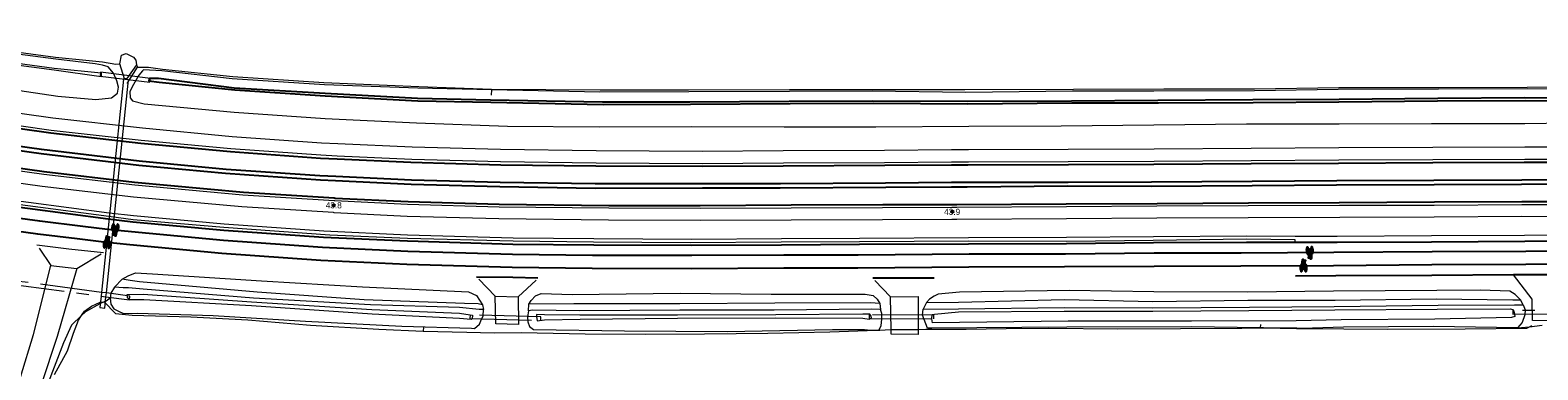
# Model space of a CAD drawing. Header units: metres. Extents: x 169249 to 194689, y 406250 to 412203.
# Tile 278 of 442: x 187178 to 187423, y 410196 to 410251. Entities that reach past the tile are written whole.
import ezdxf
from ezdxf.enums import TextEntityAlignment as Align

# ---------------------------------------------------------------- set-up
doc = ezdxf.new("R2010")
doc.units = ezdxf.units.M
doc.linetypes.add('BGT_NLCS_N264$0$AM-AS', pattern=[16, 10, -2, 2, -2])
doc.layers.get('0').update_dxf_attribs({"linetype": 'CONTINUOUS'})
for name, color, linetype, lineweight in [('BGT_NLCS_N264$0$B-WE-AM-AS_KUNSTWERK_DUIKER-GV', 252, 'BGT_NLCS_N264$0$AM-AS', 18), ('BGT_NLCS_N264$0$B-WE-FV-FAUNAPASSAGE-GV', 252, 'CONTINUOUS', 18), ('BGT_NLCS_N264$0$B-WE-FV-GELEIDING_WILDRASTER-G', 252, 'CONTINUOUS', 18), ('BGT_NLCS_N264$0$B-WE-GW-TALUD_KRUIN-G', 252, 'CONTINUOUS', 18), ('BGT_NLCS_N264$0$B-WE-GW-WATERGANG_INSTEEK-G', 252, 'CONTINUOUS', 18), ('BGT_NLCS_N264$0$B-WE-GW-WATERGANG_SLOOT_BODEM-G', 252, 'CONTINUOUS', 18), ('BGT_NLCS_N264$0$B-WE-OG-BREUKLIJN-G', 252, 'CONTINUOUS', 18), ('BGT_NLCS_N264$0$B-WE-OG-TOPOGRAFIE_CULTUURSCHEIDING-G', 252, 'CONTINUOUS', 18), ('BGT_NLCS_N264$0$B-WE-OG-TOPOGRAFIE_TERREIN_AGRARISCH-GV', 252, 'CONTINUOUS', 18), ('BGT_NLCS_N264$0$B-WE-OG-TOPOGRAFIE_WATER-GV', 252, 'CONTINUOUS', 18), ('BGT_NLCS_N264$0$B-WE-OG-TOPOGRAFIE_WEG_BERM-GV', 252, 'CONTINUOUS', 18), ('BGT_NLCS_N264$0$B-WE-OG-TOPOGRAFIE_WEG_RIJWEG-GV', 252, 'CONTINUOUS', 18), ('BGT_NLCS_N264$0$B-WE-OG-TOPOGRAFIE_WEG_VERHARD-G', 252, 'CONTINUOUS', 18), ('BGT_NLCS_N264$0$B-WE-VW-MARKERING_SYMBOOL-S', 252, 'CONTINUOUS', 25), ('X-XX-AL-REFERENTIE-G', 7, 'CONTINUOUS', 18)]:
    doc.layers.add(name, color=color, linetype=linetype, lineweight=lineweight)
for name, color, linetype in [('BGT_NLCS_N264$0$B-WE-IE-MEUBILAIR_WEGMEUBILAIR-S', 252, 'CONTINUOUS'), ('BGT_NLCS_N264$0$B-WE-OG-TOPOGRAFIE_WATER_SLOOT-GV', 252, 'CONTINUOUS'), ('BGT_NLCS_N264$0$B-WE-OG-TOPOGRAFIE_WEG_RIJWEG-G', 252, 'CONTINUOUS'), ('BGT_NLCS_N264$0$B-WE-VW-MARKERING-G', 252, 'CONTINUOUS'), ('BGT_NLCS_N264$0$Label_Puntobject', 252, 'CONTINUOUS')]:
    doc.layers.add(name, color=color, linetype=linetype)
doc.styles.add('BGT_NLCS_N264$0$STANDARD', font='txt')

# ---------------------------------------------------------------- blocks, each defined once
blk = doc.blocks.new('BGT_NLCS_N264$0$B-SVW-MARKERING_SYMBOOL_FIETS_2.0')
at = {"flags": 128}
for points in [[(-0.3, 1.14, 0.22312), (-0.36, 1.17, 0.22312), (-0.43, 1.14, 0.090648), (-0.51, 1, 0.047451), (-0.55, 0.83, 0.035374), (-0.57, 0.59, 0.035374), (-0.55, 0.35, 0.047451), (-0.51, 0.17, 0.090648), (-0.43, 0.03, 0.22312), (-0.36, 0, 0.22312), (-0.3, 0.03, 0.090648), (-0.22, 0.17, 0.047451), (-0.18, 0.35, 0.035374), (-0.16, 0.59, 0.035374), (-0.18, 0.83, 0.047451), (-0.22, 1, 0.038864), (-0.25, 1.07), (-0.24, 1.16), (0, 0.53), (0, 0.44, 0.544665), (0.06, 0.39), (0.14, 0.4, 0.008345), (0.15, 0.35, 0.047451), (0.19, 0.17, 0.090648), (0.27, 0.03, 0.22312), (0.33, 0, 0.22312), (0.4, 0.03, 0.090648), (0.48, 0.17, 0.047451), (0.52, 0.35, 0.035374), (0.53, 0.59, 0.035374), (0.52, 0.83, 0.047451), (0.48, 1, 0.090648), (0.4, 1.14, 0.22312), (0.33, 1.17, 0.22312), (0.27, 1.14)], [(-0.29, 1.14), (-0.22, 1.91), (-0.2, 1.96, -0.414214), (-0.13, 2), (-0.09, 2), (-0.09, 1.83), (-0.13, 1.83, 0.281777), (-0.19, 1.8), (-0.2, 1.6), (0.15, 1.6), (0.16, 1.73), (0.11, 1.78), (0.11, 1.85), (0.24, 1.85, -0.548946), (0.26, 1.83), (0.22, 1.67), (0.2, 1.69), (0.19, 1.54), (0.26, 1.14)]]:
    blk.add_lwpolyline(points, format="xyb", dxfattribs=at)
for points in [[(-0.27, 0.88), (-0.27, 0.81), (-0.31, 0.62), (-0.35, 0.55, -0.162278), (-0.36, 0.53, -0.720759), (-0.38, 0.55), (-0.38, 0.66), (-0.35, 0.75), (-0.31, 1, 0.01664), (-0.33, 1.03, 0.24906), (-0.36, 1.05, 0.24906), (-0.4, 1.03, 0.080527), (-0.46, 0.91, 0.039407), (-0.48, 0.78, 0.028874), (-0.49, 0.59, 0.028874), (-0.48, 0.4, 0.039407), (-0.46, 0.26, 0.080527), (-0.4, 0.15, 0.24906), (-0.36, 0.13, 0.24906), (-0.33, 0.15, 0.080527), (-0.27, 0.26, 0.039407), (-0.25, 0.4, 0.028874), (-0.24, 0.59, 0.028874), (-0.25, 0.78, 0.030907)], [(0.22, 1.06, 0.035986), (0.19, 1, 0.047451), (0.15, 0.83, 0.021905), (0.13, 0.68), (0.09, 0.68), (0.17, 1.3)], [(0.46, 0.59, 0.028874), (0.45, 0.78, 0.039407), (0.42, 0.91, 0.080527), (0.37, 1.03, 0.24906), (0.33, 1.05, 0.24906), (0.29, 1.03, 0.080527), (0.24, 0.91, 0.039407), (0.22, 0.78, 0.014843), (0.21, 0.68), (0.33, 0.68, -0.414214), (0.37, 0.64), (0.37, 0.53), (0.33, 0.46), (0.21, 0.42, 0.003097), (0.22, 0.4, 0.039407), (0.24, 0.26, 0.080527), (0.29, 0.15, 0.24906), (0.33, 0.13, 0.24906), (0.37, 0.15, 0.080527), (0.42, 0.26, 0.039407), (0.45, 0.4, 0.028874)]]:
    blk.add_lwpolyline(points, format="xyb", close=True, dxfattribs=at)
blk.add_lwpolyline([(-0.23, 1.29), (0, 0.68), (0.04, 0.68), (0.13, 1.43), (-0.22, 1.43)], close=True, dxfattribs=at)
for centre, start, end in [((-0.65, 0.85), 38.1274, 39.6888), ((0.62, 0.85), 140.3112, 141.8726)]:
    blk.add_arc(centre, 0.455, start, end)
blk = doc.blocks.new('BGT_NLCS_N264$0$SIE-WEG_PAAL_ALGEMEEN_TYPE_02-SO')
at = {"ltscale": 0.5}
h = blk.add_hatch(color=256, dxfattribs=at)
h.paths.add_polyline_path([(0, 0), (0.1875, 0, 0.41421356), (0, 0.1875)])
h.paths.add_polyline_path([(0, -0.1875), (0, 0), (-0.1875, 0, 0.41421356)])
for p, q in [((-0.1875, 0), (0.1875, 0)), ((0, -0.1875), (0, 0.1875))]:
    blk.add_line(p, q, dxfattribs=at)
blk.add_circle((0, 0), 0.1875, dxfattribs=at)
blk = doc.blocks.new('BGT_NLCS_N264')
at = {"layer": 'BGT_NLCS_N264$0$B-WE-AM-AS_KUNSTWERK_DUIKER-GV'}
for p, q in [((187190.4, 410208.4, 9.34), (187189.61, 410208.5, 9.34)), ((187189.55, 410207.91, 9.34), (187190.34, 410207.8, 9.34))]:
    blk.add_line(p, q, dxfattribs=at)
for points in [[(187189.45, 410244.27, 9.85), (187189.38, 410243.67, 9.85), (187197.48, 410242.66, 9.86), (187197.55, 410243.25, 9.86), (187189.45, 410244.27, 9.85)], [(187189.61, 410208.5, 9.34), (187173.74, 410210.61, 9.34), (187173.66, 410210.01, 9.34), (187189.55, 410207.91, 9.34)], [(187190.34, 410207.8, 9.34), (187194.14, 410207.3, 9.34), (187194.22, 410207.89, 9.34), (187190.4, 410208.4, 9.34)], [(187434.26, 410205.65, 9.46), (187418.7, 410205.53, 9.51), (187418.7, 410204.93, 9.51), (187434.27, 410205.05, 9.46), (187434.26, 410205.65, 9.46)], [(187260.94, 410203.95, 9.39), (187260.95, 410204.54, 9.39), (187249.43, 410204.83, 9.43), (187249.41, 410204.23, 9.43), (187260.94, 410203.95, 9.39)], [(187324.73, 410204.22, 9.42), (187324.74, 410204.82, 9.42), (187314.23, 410204.85, 9.45), (187314.23, 410204.25, 9.45), (187324.73, 410204.22, 9.42)]]:
    blk.add_polyline3d(points, dxfattribs=at)
at = {"layer": 'BGT_NLCS_N264$0$B-WE-FV-FAUNAPASSAGE-GV'}
for p, q in [((187189.61, 410208.5, 10.92), (187189.55, 410207.91, 10.92)), ((187190.34, 410207.8, 10.92), (187190.4, 410208.4, 10.92))]:
    blk.add_line(p, q, dxfattribs=at)
for points in [[(187190.4, 410208.4, 10.92), (187194.01, 410243.07, 10.71), (187193.21, 410243.16, 10.71), (187189.61, 410208.5, 10.92)], [(187189.55, 410207.91, 10.92), (187189.35, 410206.03, 10.94), (187190.15, 410205.95, 10.94), (187190.34, 410207.8, 10.92)]]:
    blk.add_polyline3d(points, dxfattribs=at)
at = {"layer": 'BGT_NLCS_N264$0$B-WE-FV-GELEIDING_WILDRASTER-G'}
for p, q in [((187193.76, 410242.45, 10.85), (187195.47, 410245.09, 10.57)), ((187252.93, 410241.4, 10.53), (187252.88, 410240.54, 10.23)), ((187252.94, 410241.53, 10.57), (187252.93, 410241.4, 10.53)), ((187377.77, 410202.75, 10.22), (187377.81, 410203.28, 10.15)), ((187241.86, 410202.85, 10.25), (187241.82, 410202.21, 10.2)), ((187253.36, 410201.93, 10.23), (187257.72, 410201.98, 10.22)), ((187317.7, 410202.44, 10.55), (187317.79, 410202.44, 10.55)), ((187317.79, 410202.44, 10.55), (187322.16, 410202.49, 10.53)), ((187322.16, 410202.49, 10.53), (187322.17, 410202.49, 10.53)), ((187377.65, 410202.75, 10.22), (187377.77, 410202.75, 10.22)), ((187377.77, 410202.75, 10.22), (187378.22, 410202.74, 10.22)), ((187421.42, 410202.92, 10.64), (187421.79, 410203.13, 10.61)), ((187181.96, 410195.13, 10.57), (187184.07, 410198.97, 10.59))]:
    blk.add_line(p, q, dxfattribs=at)
for points in [[(187151.95, 410251.13, 10.44), (187169.28, 410248.48, 10.51), (187182.14, 410246.71, 10.36), (187187.62, 410246.18, 10.47), (187189.76, 410245.96, 10.43), (187191.96, 410245.58, 10.54)], [(187195.47, 410245.09, 10.57), (187197.26, 410245.1, 10.5), (187199.5, 410244.77, 10.38), (187210.93, 410243.59, 10.46), (187225.71, 410242.64, 10.45), (187241.1, 410241.99, 10.54), (187252.94, 410241.53, 10.57)], [(187252.94, 410241.53, 10.57), (187270.55, 410241.4, 10.57), (187284.88, 410241.4, 10.62), (187301.3, 410241.47, 10.63), (187314.81, 410241.46, 10.6), (187329.74, 410241.48, 10.53), (187347.37, 410241.55, 10.48), (187362.04, 410241.59, 10.48), (187376.76, 410241.6, 10.49), (187390.48, 410241.78, 10.66), (187406.64, 410241.83, 10.62), (187421.04, 410241.84, 10.55), (187435.68, 410241.89, 10.5), (187450.78, 410241.91, 10.44), (187464.68, 410241.84, 10.5), (187477.2, 410241.87, 10.37), (187489.54, 410242.07, 10.42), (187492.92, 410242.12, 10.47), (187511.53, 410242.42, 10.43), (187526.6, 410242.75, 10.4), (187535.74, 410243.46, 10.7), (187536.52, 410243.5, 10.83)], [(187186.38, 410204.73, 10.79), (187186.84, 410205.47, 10.81), (187187.97, 410206.27, 10.77), (187189.4, 410206.93, 10.89), (187190, 410206.98, 10.94), (187190.04, 410206.94, 10.93)], [(187190.04, 410206.94, 10.93), (187191.9, 410205.07, 10.7), (187194.61, 410204.79, 10.47), (187204.12, 410204.51, 10.16), (187213.35, 410204.02, 10.1), (187223.55, 410203.17, 10.16), (187234.64, 410202.54, 10.16), (187241.82, 410202.21, 10.2)], [(187184.07, 410198.97, 10.59), (187185.08, 410201.85, 10.72), (187185.89, 410203.96, 10.77), (187186.38, 410204.73, 10.79)], [(187241.82, 410202.21, 10.2), (187248.91, 410202.03, 10.16), (187253.36, 410201.93, 10.23)], [(187257.72, 410201.98, 10.22), (187268.14, 410201.77, 10.31), (187277.87, 410201.72, 10.3), (187287.51, 410201.77, 10.26), (187297.77, 410201.88, 10.13), (187307.84, 410202.08, 10.28), (187313.92, 410202.3, 10.34), (187315.98, 410202.38, 10.46), (187317.7, 410202.44, 10.55)], [(187322.17, 410202.49, 10.53), (187323.4, 410202.5, 10.47), (187329.95, 410202.54, 10.14), (187336.45, 410202.63, 10.21), (187343.38, 410202.67, 10.1), (187354.59, 410202.57, 10.18), (187364.77, 410202.63, 10.18), (187374.72, 410202.69, 10.24), (187377.65, 410202.75, 10.22)], [(187378.22, 410202.74, 10.22), (187383.6, 410202.62, 10.23), (187384.23, 410202.62, 10.23)], [(187384.23, 410202.62, 10.23), (187398.3, 410202.53, 10.35), (187410.95, 410202.59, 10.6), (187420.96, 410202.67, 10.68), (187421.42, 410202.92, 10.64)]]:
    blk.add_polyline3d(points, dxfattribs=at)
at = {"layer": 'BGT_NLCS_N264$0$B-WE-GW-TALUD_KRUIN-G'}
for p, q in [((187191.71, 410209.34, 10.67), (187192.99, 410210.63, 10.74)), ((187251.48, 410206.5, 10.68), (187251.63, 410205.7, 10.63)), ((187258.94, 410205.5, 10.6), (187258.99, 410206.6, 10.73)), ((187315.94, 410206.69, 10.73), (187316.07, 410205.74, 10.61)), ((187323.54, 410206.84, 10.6), (187322.99, 410205.76, 10.55)), ((187420.36, 410206.5, 10.59), (187419.93, 410207.3, 10.68))]:
    blk.add_line(p, q, dxfattribs=at)
for points in [[(187192.99, 410210.63, 10.74), (187193.95, 410211.2, 10.76), (187195.14, 410211.68, 10.86), (187197.89, 410211.5, 10.92), (187215.58, 410210.37, 10.91), (187232, 410209.39, 10.95), (187249.16, 410208.59, 10.86), (187250.5, 410207.97, 10.82), (187251.48, 410206.5, 10.68)], [(187258.99, 410206.6, 10.73), (187259.35, 410207.19, 10.79), (187260.06, 410207.93, 10.82), (187260.99, 410208.3, 10.89), (187265.99, 410208.13, 10.9), (187283.52, 410208.37, 10.88), (187298.33, 410208.2, 10.78), (187313.56, 410208.21, 10.84), (187314.89, 410208.01, 10.81), (187315.54, 410207.42, 10.77), (187315.94, 410206.69, 10.73)], [(187419.93, 410207.3, 10.68), (187419.1, 410208.15, 10.77), (187418.24, 410208.68, 10.86), (187413.47, 410208.86, 10.92), (187406.35, 410208.8, 10.83), (187389.62, 410208.67, 10.83), (187375.7, 410208.54, 10.85), (187360.42, 410208.61, 10.82), (187346.68, 410208.8, 10.89), (187328.88, 410208.53, 10.86), (187325.44, 410208.19, 10.73), (187324.78, 410207.91, 10.77), (187324.01, 410207.41, 10.7), (187323.54, 410206.84, 10.6)]]:
    blk.add_polyline3d(points, dxfattribs=at)
at = {"layer": 'BGT_NLCS_N264$0$B-WE-GW-WATERGANG_INSTEEK-G'}
blk.add_line((187378.22, 410202.74, 10.2), (187377.65, 410202.75, 10.2), dxfattribs=at)
for points in [[(187191.71, 410209.34, 10.67), (187191.11, 410208.39, 10.66), (187191, 410207.58, 10.65)], [(187196.36, 410209.04, 10.3), (187193.98, 410209.22, 10.33), (187193.11, 410209.25, 10.31), (187191.71, 410209.34, 10.67)], [(187251.63, 410205.7, 10.63), (187250.94, 410205.71, 10.23), (187247.72, 410206.02, 10.27), (187233.29, 410206.48, 10.28), (187214.3, 410207.57, 10.2), (187196.36, 410209.04, 10.3)], [(187191, 410207.58, 10.65), (187191.12, 410206.59, 10.55), (187191.61, 410205.8, 10.64), (187192.37, 410205.42, 10.66), (187193.18, 410205.07, 10.57), (187195.43, 410205.1, 10.46), (187207.74, 410204.72, 10.26), (187222.73, 410203.84, 10.19), (187238.39, 410203.03, 10.22), (187249.69, 410202.68, 10.18), (187250.17, 410202.61, 10.23), (187250.99, 410203.34, 10.28), (187251.2, 410203.87, 10.32), (187251.58, 410204.67, 10.54), (187251.63, 410205.7, 10.63)], [(187316.07, 410205.74, 10.61), (187314.61, 410205.79, 10.25), (187298.82, 410205.6, 10.26), (187283.5, 410205.6, 10.35), (187267.28, 410205.5, 10.21), (187259.56, 410205.59, 10.31), (187258.94, 410205.5, 10.6)], [(187291.17, 410202.12, 10.32), (187308.29, 410202.46, 10.23), (187313.49, 410202.46, 10.37), (187314.51, 410202.38, 10.44), (187315.83, 410202.43, 10.45), (187316.17, 410203.09, 10.45), (187316.3, 410204.12, 10.55), (187316.26, 410205.07, 10.56), (187316.07, 410205.74, 10.61)], [(187377.65, 410202.75, 10.2), (187366.61, 410202.88, 10.18), (187346.33, 410202.87, 10.16), (187324.42, 410202.66, 10.24), (187323.7, 410202.69, 10.37), (187322.88, 410204.78, 10.51), (187322.99, 410205.76, 10.55)], [(187322.99, 410205.76, 10.55), (187328.71, 410205.85, 10.24), (187345.9, 410206.03, 10.22), (187360.26, 410205.98, 10.24), (187375.95, 410206.11, 10.26)], [(187375.95, 410206.11, 10.26), (187389.72, 410206.22, 10.31), (187406.56, 410206.43, 10.37), (187418.98, 410206.46, 10.33), (187420.36, 410206.5, 10.59)], [(187420.36, 410206.5, 10.59), (187420.69, 410205.68, 10.6), (187420.68, 410204.83, 10.47), (187420.24, 410203.59, 10.64), (187419.47, 410202.72, 10.62)], [(187258.94, 410205.5, 10.6), (187258.74, 410204.54, 10.52), (187258.8, 410203.71, 10.41), (187259.08, 410202.97, 10.29), (187259.72, 410202.47, 10.25), (187274.5, 410202.23, 10.31), (187291.17, 410202.12, 10.32)], [(187384.24, 410202.65, 10.22), (187383.67, 410202.67, 10.22), (187378.22, 410202.74, 10.2)], [(187419.47, 410202.72, 10.62), (187405.85, 410202.93, 10.44), (187391.21, 410202.86, 10.33), (187384.49, 410202.65, 10.22), (187384.24, 410202.65, 10.22)]]:
    blk.add_polyline3d(points, dxfattribs=at)
at = {"layer": 'BGT_NLCS_N264$0$B-WE-GW-WATERGANG_SLOOT_BODEM-G'}
for points in [[(187193.77, 410208.14, 9.53), (187196.38, 410208.19, 9.34), (187213.98, 410206.98, 9.36), (187233.48, 410205.72, 9.39), (187247.75, 410205.1, 9.31), (187249.48, 410204.87, 9.36), (187249.86, 410204.8, 9.35), (187249.8, 410204.18, 9.34), (187249.6, 410204.07, 9.29), (187247.75, 410204.26, 9.31), (187233.57, 410204.95, 9.39), (187213.96, 410206.29, 9.36), (187196.5, 410207.26, 9.34), (187194.14, 410207.3, 9.34), (187193.85, 410207.68, 9.32), (187193.77, 410208.14, 9.53)], [(187406.43, 410205.77, 9.62), (187418.35, 410205.85, 9.71), (187418.68, 410205.72, 9.78), (187418.89, 410205.46, 9.44), (187418.96, 410204.96, 9.41), (187419.03, 410204.59, 9.49), (187418.49, 410204.43, 9.49), (187406.04, 410204.17, 9.7), (187390.84, 410204.06, 9.59), (187383.55, 410203.88, 9.62), (187366.54, 410203.81, 9.63), (187346.55, 410203.82, 9.56), (187324.52, 410203.56, 9.66), (187324.42, 410204.21, 9.52), (187324.45, 410204.88, 9.5), (187324.81, 410204.98, 9.53), (187328.71, 410205.31, 9.49), (187345.9, 410205.47, 9.52), (187360.29, 410205.44, 9.42), (187375.83, 410205.55, 9.54), (187389.8, 410205.67, 9.56), (187406.43, 410205.77, 9.62)], [(187283.09, 410204.81, 9.47), (187267.25, 410204.82, 9.44), (187261.55, 410204.87, 9.42), (187260.22, 410204.91, 9.42), (187260.22, 410204.57, 9.38), (187260.31, 410203.9, 9.41), (187261.5, 410204.01, 9.42), (187267.33, 410204.13, 9.44), (187283.09, 410204.31, 9.47), (187299.06, 410204.36, 9.42), (187313.18, 410204.29, 9.44), (187314.23, 410204.17, 9.45), (187314.58, 410204.35, 9.37), (187314.56, 410204.64, 9.34), (187314.34, 410204.95, 9.4), (187313.18, 410204.93, 9.44), (187299.06, 410204.86, 9.42), (187283.09, 410204.81, 9.47)]]:
    blk.add_polyline3d(points, dxfattribs=at)
at = {"layer": 'BGT_NLCS_N264$0$B-WE-OG-BREUKLIJN-G'}
for points in [[(187251.48, 410206.5, 10.68), (187250.77, 410206.63, 10.38), (187248.55, 410206.68, 10.33), (187232.26, 410207.27, 10.36), (187214.89, 410208.55, 10.35), (187195.76, 410210.23, 10.39), (187194.29, 410210.43, 10.52), (187192.99, 410210.63, 10.74)], [(187315.94, 410206.69, 10.73), (187314.42, 410206.8, 10.45), (187298.91, 410206.74, 10.31), (187283.5, 410206.64, 10.37), (187266.3, 410206.62, 10.24), (187258.99, 410206.6, 10.73)], [(187323.54, 410206.84, 10.6), (187328.7, 410206.89, 10.37), (187345.95, 410207.32, 10.35), (187360.28, 410207.01, 10.32), (187375.68, 410207.23, 10.41), (187389.88, 410207.24, 10.32), (187406.27, 410207.43, 10.49), (187418.69, 410207.29, 10.54), (187419.93, 410207.3, 10.68)]]:
    blk.add_polyline3d(points, dxfattribs=at)
at = {"layer": 'BGT_NLCS_N264$0$B-WE-OG-TOPOGRAFIE_CULTUURSCHEIDING-G'}
for p, q in [((187421.42, 410202.92, 10.62), (187423.48, 410203.15, 10.62)), ((187384.23, 410202.62, 10.22), (187384.24, 410202.65, 10.22)), ((187419.47, 410202.72, 10.62), (187421.42, 410202.92, 10.62))]:
    blk.add_line(p, q, dxfattribs=at)
for points in [[(187190.04, 410206.94, 10.85), (187189.36, 410206.63, 10.98), (187187.03, 410205.36, 10.85), (187186.38, 410204.73, 10.84)], [(187191, 410207.58, 10.65), (187190.36, 410207.08, 10.8), (187190.04, 410206.94, 10.85)], [(187186.38, 410204.73, 10.84), (187184.74, 410203.16, 10.8), (187183.47, 410200.3, 10.72), (187178.22, 410186.59, 8.52)]]:
    blk.add_polyline3d(points, dxfattribs=at)
at = {"layer": 'BGT_NLCS_N264$0$B-WE-OG-TOPOGRAFIE_TERREIN_AGRARISCH-GV'}
for p, q in [((187191.96, 410245.58, 10.54), (187192.61, 410245.65, 10.57)), ((187195.27, 410245.49, 10.57), (187195.47, 410245.09, 10.57))]:
    blk.add_line(p, q, dxfattribs=at)
blk.add_polyline3d([(187192.61, 410245.65, 10.57), (187192.86, 410247.04, 10.53), (187193.6, 410247.34, 10.54), (187194.79, 410246.73, 10.54), (187195.2, 410246.22, 10.57), (187195.27, 410245.49, 10.57)], dxfattribs=at)
at = {"layer": 'BGT_NLCS_N264$0$B-WE-OG-TOPOGRAFIE_WATER-GV'}
for points in [[(187167.2, 410242.68, 11.11), (187182.5, 410240.38, 11.15), (187188.68, 410239.84, 11.08), (187191.26, 410240.1, 11.05), (187192.2, 410240.86, 11.01), (187192.38, 410241.85, 10.89), (187192.09, 410242.88, 10.74), (187191.57, 410244.12, 10.58), (187190.67, 410245.17, 10.47), (187189.76, 410245.42, 10.4), (187188.61, 410245.64, 10.51), (187182.18, 410246.41, 10.54), (187168.89, 410248.16, 10.5)], [(187167.99, 410246.84, 9.92), (187181.91, 410244.97, 9.88), (187189.56, 410244.17, 9.92), (187189.58, 410243.93, 9.91), (187189.56, 410243.55, 9.96), (187181.94, 410244.62, 9.88), (187167.97, 410246.44, 9.94)], [(187252.93, 410241.4, 10.56), (187240.94, 410241.71, 10.57), (187225.82, 410242.22, 10.47), (187210.83, 410243.19, 10.45), (187199.38, 410244.49, 10.52), (187196.44, 410244.66, 10.54), (187196.28, 410244.5, 10.55), (187195.65, 410243.8, 10.53), (187194.8, 410242.3, 10.72), (187194.21, 410241.17, 10.88), (187194.25, 410240.14, 11.05), (187194.64, 410239.63, 11.1), (187196.53, 410239.16, 11.05), (187211.16, 410237.81, 11), (187225.93, 410236.74, 11.09), (187240.72, 410236.08, 10.99), (187255.51, 410235.54, 11.08), (187270.42, 410235.39, 11.06), (187285.38, 410235.46, 11.04), (187300.44, 410235.42, 11.08)], [(187536.3, 410243.11, 10.73), (187535.51, 410243.01, 10.59), (187526.54, 410242.39, 10.41), (187512.98, 410241.92, 10.45), (187492.89, 410241.71, 10.49), (187489.77, 410241.7, 10.44), (187477.32, 410241.46, 10.42), (187464.69, 410241.48, 10.43), (187450.86, 410241.25, 10.38), (187435.86, 410241.43, 10.49), (187421.02, 410241.56, 10.54), (187406.65, 410241.55, 10.6), (187390.38, 410241.5, 10.59), (187376.78, 410241.26, 10.51), (187360.45, 410241.23, 10.49), (187347.23, 410241.21, 10.55), (187329.93, 410240.97, 10.55), (187314.7, 410241.18, 10.6), (187301.28, 410241.16, 10.56), (187284.94, 410241.08, 10.61), (187270.49, 410241.04, 10.51), (187252.97, 410241.4, 10.56), (187252.93, 410241.4, 10.56)], [(187300.44, 410235.42, 11.08), (187315.33, 410235.4, 11.02), (187330.38, 410235.52, 11.06), (187345.41, 410235.59, 11.04), (187360.45, 410235.72, 11.04), (187375.45, 410235.88, 11.01), (187390.49, 410235.92, 11), (187405.52, 410235.93, 11.03), (187420.68, 410235.95, 11.04), (187427.5, 410236.05, 11.04)]]:
    blk.add_polyline3d(points, dxfattribs=at)
at = {"layer": 'BGT_NLCS_N264$0$B-WE-OG-TOPOGRAFIE_WATER_SLOOT-GV'}
blk.add_polyline3d([(187435.36, 410240.06, 9.86), (187420.63, 410240.1, 9.84), (187406.51, 410240.03, 9.87), (187390.49, 410239.84, 9.88), (187376.51, 410239.82, 9.89), (187361.09, 410239.71, 9.89), (187347.08, 410239.6, 9.89), (187330.23, 410239.53, 9.88), (187314.77, 410239.56, 9.88), (187301.26, 410239.54, 9.84), (187285.1, 410239.42, 9.87), (187270.95, 410239.42, 9.87), (187252.76, 410239.74, 9.87), (187240.9, 410240, 9.87), (187225.9, 410240.84, 9.87), (187211.15, 410241.72, 9.88), (187198.86, 410243.24, 9.88), (187197.39, 410243.27, 9.86), (187197.35, 410243.09, 9.87), (187197.32, 410242.9, 9.89), (187199, 410242.66, 9.89), (187211.24, 410241.41, 9.88), (187225.94, 410240.45, 9.89), (187240.94, 410239.65, 9.91), (187252.83, 410239.44, 9.87), (187271.04, 410239.05, 9.88), (187285.22, 410239.11, 9.88), (187301.42, 410239.18, 9.88), (187314.85, 410239.24, 9.89), (187330.26, 410239.13, 9.93), (187347.11, 410239.31, 9.89), (187361.18, 410239.32, 9.9), (187376.53, 410239.36, 9.91), (187390.45, 410239.45, 9.9), (187406.47, 410239.62, 9.89), (187420.74, 410239.71, 9.85), (187435.36, 410239.66, 9.89)], dxfattribs=at)
at = {"layer": 'BGT_NLCS_N264$0$B-WE-OG-TOPOGRAFIE_WEG_BERM-GV'}
for points in [[(187427.56, 410232.11, 11.33), (187420.63, 410232.09, 11.34), (187405.72, 410232.04, 11.34), (187390.44, 410231.97, 11.36), (187376.24, 410231.87, 11.36), (187360.48, 410231.8, 11.36), (187346.5, 410231.74, 11.37), (187330.34, 410231.68, 11.37), (187327.57, 410231.66, 11.36), (187316.69, 410231.58, 11.36), (187300.29, 410231.49, 11.38), (187287.09, 410231.42, 11.38), (187269.91, 410231.49, 11.37), (187254.4, 410231.7, 11.4), (187240.04, 410232.08, 11.4), (187227.98, 410232.65, 11.4), (187225.32, 410232.78, 11.4), (187210.8, 410233.8, 11.4), (187196.28, 410235.2, 11.41), (187181.7, 410236.82, 11.4), (187167.1, 410238.89, 11.41)], [(187427.03, 410220.79, 11.32), (187420.15, 410220.81, 11.34), (187405.95, 410220.7, 11.35), (187390.6, 410220.67, 11.35), (187375.77, 410220.62, 11.35), (187360.91, 410220.56, 11.36), (187346.24, 410220.46, 11.36), (187328.47, 410220.35, 11.36), (187327.63, 410220.34, 11.36), (187316.38, 410220.28, 11.37), (187301.57, 410220.22, 11.37), (187286.8, 410220.21, 11.38), (187271.93, 410220.22, 11.39), (187254.1, 410220.43, 11.39), (187239.22, 410220.85, 11.39), (187227.36, 410221.45, 11.39), (187227.25, 410221.46, 11.39), (187212.4, 410222.38, 11.4), (187194.81, 410223.98, 11.4), (187179.99, 410225.72, 11.4), (187165.24, 410227.77, 11.39)], [(187164.6, 410224.89, 11.18), (187190.84, 410221.44, 11.18), (187194.81, 410220.97, 11.18), (187209.55, 410219.62, 11.16), (187225.7, 410218.48, 11.16), (187239.29, 410217.86, 11.16), (187256.41, 410217.34, 11.15), (187269.53, 410217.24, 11.16), (187285.46, 410217.17, 11.16), (187299.98, 410217.24, 11.15), (187312.65, 410217.31, 11.15), (187330.33, 410217.41, 11.11), (187346.24, 410217.47, 11.1), (187360.38, 410217.58, 11.13), (187375.5, 410217.67, 11.11), (187383.39, 410217.66, 11.1), (187390.19, 410217.66, 11.12), (187405.48, 410217.74, 11.13), (187420.62, 410217.82, 11.12), (187427.64, 410217.85, 11.12)], [(187195.27, 410245.49, 10.57), (187193.7, 410243.24, 10.76), (187193.33, 410243.2, 10.77), (187192.61, 410245.65, 10.57)]]:
    blk.add_polyline3d(points, dxfattribs=at)
at = {"layer": 'BGT_NLCS_N264$0$B-WE-OG-TOPOGRAFIE_WEG_RIJWEG-G'}
for points in [[(187164.45, 410223.9, 11.18), (187190.71, 410220.45, 11.18), (187194.71, 410219.98, 11.18), (187209.46, 410218.62, 11.16), (187225.64, 410217.48, 11.16), (187239.26, 410216.86, 11.16), (187256.39, 410216.34, 11.15), (187269.53, 410216.24, 11.16), (187285.46, 410216.17, 11.16), (187299.98, 410216.24, 11.15), (187312.65, 410216.31, 11.15), (187330.33, 410216.41, 11.11), (187346.25, 410216.47, 11.1), (187360.39, 410216.58, 11.13), (187375.5, 410216.67, 11.11), (187383.39, 410216.66, 11.1)], [(187383.39, 410216.66, 11.1), (187390.19, 410216.66, 11.12), (187405.48, 410216.74, 11.13), (187420.63, 410216.82, 11.12), (187435.65, 410216.89, 11.12), (187449.78, 410216.99, 11.13), (187466.05, 410217.03, 11.12), (187477.83, 410217.09, 11.12), (187491.06, 410217.17, 11.12), (187502.93, 410217.19, 11.16), (187516.18, 410217.27, 11.25), (187528.31, 410217.63, 11.34), (187541, 410218.19, 11.39), (187553.68, 410219.3, 11.42), (187555.89, 410219.59, 11.41), (187556.34, 410219.65, 11.41)], [(187260.45, 410210.82, 11.01), (187256.4, 410210.92, 11.01), (187250.5, 410210.98, 11.01)], [(187324.77, 410210.82, 11), (187320.62, 410210.82, 11), (187314.84, 410210.79, 11)], [(187418.84, 410211.36, 11), (187405.56, 410211.24, 11.01), (187389.97, 410211.17, 10.98), (187383.45, 410211.14, 10.99)], [(187434.63, 410211.46, 10.99), (187426.2, 410211.35, 10.98), (187418.84, 410211.36, 11)]]:
    blk.add_polyline3d(points, dxfattribs=at)
at = {"layer": 'BGT_NLCS_N264$0$B-WE-OG-TOPOGRAFIE_WEG_RIJWEG-GV'}
for points in [[(187427.59, 410230.11, 11.33), (187420.64, 410230.09, 11.34), (187405.73, 410230.04, 11.34), (187390.45, 410229.97, 11.36), (187376.25, 410229.87, 11.36), (187360.48, 410229.8, 11.36), (187346.51, 410229.74, 11.37), (187330.35, 410229.68, 11.37), (187327.59, 410229.66, 11.36), (187316.7, 410229.58, 11.36), (187300.3, 410229.49, 11.38), (187287.1, 410229.42, 11.38), (187269.89, 410229.49, 11.37), (187254.36, 410229.7, 11.4), (187239.97, 410230.08, 11.4), (187227.88, 410230.66, 11.4), (187225.2, 410230.78, 11.4), (187210.63, 410231.81, 11.4), (187196.07, 410233.21, 11.41), (187181.45, 410234.83, 11.4), (187166.8, 410236.91, 11.41)], [(187165.53, 410229.75, 11.39), (187180.25, 410227.7, 11.4), (187195.02, 410225.97, 11.4), (187212.56, 410224.37, 11.4), (187227.38, 410223.45, 11.39), (187227.47, 410223.45, 11.39), (187239.3, 410222.85, 11.39), (187254.14, 410222.43, 11.39), (187271.94, 410222.22, 11.39), (187286.8, 410222.21, 11.38), (187301.56, 410222.22, 11.37), (187316.37, 410222.28, 11.37), (187327.62, 410222.34, 11.36), (187328.45, 410222.35, 11.36), (187346.23, 410222.46, 11.36), (187360.9, 410222.56, 11.36), (187375.77, 410222.62, 11.35), (187390.59, 410222.67, 11.35), (187405.94, 410222.7, 11.35), (187420.15, 410222.81, 11.34), (187427.03, 410222.79, 11.32)]]:
    blk.add_polyline3d(points, dxfattribs=at)
at = {"layer": 'BGT_NLCS_N264$0$B-WE-OG-TOPOGRAFIE_WEG_VERHARD-G'}
for p, q in [((187179.51, 410215.7, 11.02), (187181.4, 410212.85, 10.9)), ((187185.59, 410212.36, 10.94), (187189.54, 410214.75, 11)), ((187181.4, 410212.85, 10.9), (187185.59, 410212.36, 10.94)), ((187250.85, 410210.63, 11), (187253.53, 410207.87, 10.89)), ((187257.27, 410207.8, 10.87), (187260.15, 410210.48, 10.95)), ((187315.16, 410210.45, 10.98), (187317.7, 410207.75, 10.83)), ((187253.53, 410207.87, 10.89), (187257.27, 410207.8, 10.87)), ((187317.79, 410202.44, 10.49), (187317.7, 410207.75, 10.83))]:
    blk.add_line(p, q, dxfattribs=at)
for points in [[(187383.39, 410216.66, 11.1), (187383.4, 410217.05, 11.07), (187375.45, 410217.14, 11.07), (187360.33, 410216.95, 11.1), (187346.3, 410216.76, 11.11), (187330.42, 410216.8, 11.12), (187312.66, 410216.7, 11.14), (187299.92, 410216.64, 11.14), (187285.15, 410216.54, 11.13), (187269.49, 410216.65, 11.13), (187256.42, 410216.81, 11.15), (187239.31, 410217.28, 11.16), (187226.69, 410217.8, 11.15), (187209.48, 410219.03, 11.13), (187194.74, 410220.29, 11.17), (187190.83, 410220.82, 11.18), (187164.48, 410224.28, 11.15)], [(187179.14, 410216.25, 11.05), (187184.3, 410215.58, 11.03), (187189.92, 410214.98, 11.01)], [(187185.59, 410212.36, 10.94), (187182.43, 410201.31, 10.66), (187179.82, 410193.49, 10.78), (187139.43, 410098.7, 10.78), (187126.49, 410067.84, 3.38)], [(187165.66, 410167.59, 10.83), (187171.98, 410182.64, 10.74), (187176.45, 410194.72, 10.74), (187178.58, 410201.65, 10.69), (187181.4, 410212.85, 10.9)], [(187434.63, 410211.46, 10.99), (187432.1, 410208.11, 10.83), (187431.95, 410203.85, 10.62), (187421.88, 410203.91, 10.55), (187421.85, 410207.39, 10.84), (187418.84, 410211.36, 11)], [(187257.27, 410207.8, 10.87), (187257.29, 410203.26, 10.39), (187253.6, 410203.36, 10.46), (187253.53, 410207.87, 10.89)], [(187317.7, 410207.75, 10.83), (187322.17, 410207.83, 10.85), (187322.16, 410202.49, 10.53)], [(187322.16, 410202.49, 10.53), (187322.16, 410201.67, 10.48), (187317.8, 410201.69, 10.44), (187317.79, 410202.44, 10.49)]]:
    blk.add_polyline3d(points, dxfattribs=at)
at = {"layer": 'BGT_NLCS_N264$0$B-WE-VW-MARKERING-G', "linetype": 'Continuous'}
for points in [[(187166.76, 410236.51, 11.41), (187181.41, 410234.45, 11.41), (187195.98, 410232.77, 11.42), (187210.54, 410231.41, 11.41), (187225.18, 410230.34, 11.41), (187227.85, 410230.22, 11.41), (187239.85, 410229.66, 11.4), (187254.43, 410229.23, 11.41), (187269.87, 410229.07, 11.39), (187287.11, 410229.03, 11.39), (187300.25, 410229.09, 11.39), (187316.76, 410229.16, 11.37), (187327.59, 410229.22, 11.38), (187330.26, 410229.24, 11.38), (187346.56, 410229.31, 11.38), (187360.41, 410229.35, 11.37), (187376.23, 410229.43, 11.37), (187390.39, 410229.52, 11.37), (187405.7, 410229.61, 11.35), (187420.57, 410229.66, 11.35), (187427.59, 410229.64, 11.33)], [(187427.06, 410223.23, 11.33), (187420.15, 410223.21, 11.35), (187405.97, 410223.15, 11.36), (187390.54, 410223.06, 11.36), (187375.8, 410222.99, 11.36), (187360.97, 410222.9, 11.37), (187346.21, 410222.84, 11.37), (187328.44, 410222.75, 11.37), (187327.62, 410222.75, 11.37), (187316.44, 410222.71, 11.38), (187301.58, 410222.65, 11.38), (187286.8, 410222.57, 11.38), (187271.96, 410222.58, 11.4), (187254.17, 410222.79, 11.4), (187239.38, 410223.22, 11.4), (187227.53, 410223.78, 11.4), (187227.4, 410223.79, 11.4), (187212.66, 410224.76, 11.41), (187194.98, 410226.38, 11.41), (187180.3, 410228.12, 11.41), (187165.57, 410230.17, 11.41)]]:
    blk.add_polyline3d(points, dxfattribs=at)
at = {"layer": 'BGT_NLCS_N264$0$B-WE-VW-MARKERING-G'}
for points in [[(187427.54, 410226.77, 11.41), (187420.19, 410226.74, 11.42), (187405.91, 410226.71, 11.42), (187390.15, 410226.61, 11.45), (187376.38, 410226.52, 11.45), (187360.05, 410226.44, 11.45), (187346.54, 410226.38, 11.46), (187330.2, 410226.36, 11.46), (187327.6, 410226.34, 11.45), (187316.89, 410226.24, 11.44), (187299.85, 410226.14, 11.45), (187287.11, 410226.15, 11.45), (187269.74, 410226.13, 11.46), (187254.35, 410226.36, 11.48), (187239.94, 410226.76, 11.49), (187227.65, 410227.34, 11.48), (187225.03, 410227.46, 11.48), (187209.84, 410228.5, 11.49), (187195.72, 410229.84, 11.49), (187179.9, 410231.7, 11.49), (187166.23, 410233.64, 11.48)], [(187166.17, 410232.96, 11.48), (187179.83, 410231.08, 11.49), (187195.68, 410229.2, 11.49), (187209.75, 410227.88, 11.48), (187225.14, 410226.82, 11.48), (187227.6, 410226.7, 11.48), (187239.86, 410226.11, 11.48), (187254.27, 410225.69, 11.47), (187269.75, 410225.44, 11.47), (187287.18, 410225.48, 11.46), (187299.77, 410225.51, 11.46), (187316.93, 410225.59, 11.45), (187327.61, 410225.65, 11.45), (187330.11, 410225.66, 11.45), (187346.45, 410225.81, 11.45), (187360.01, 410225.79, 11.45), (187376.38, 410225.87, 11.44), (187390.11, 410225.97, 11.44), (187405.93, 410226.04, 11.42), (187420.14, 410226.1, 11.41), (187427.5, 410226.12, 11.41)], [(187435.84, 410215.2, 11.08), (187420.84, 410215.15, 11.08), (187405.59, 410215.07, 11.09), (187389.67, 410214.97, 11.07), (187374.59, 410214.87, 11.07), (187360.5, 410214.85, 11.09), (187346.11, 410214.73, 11.09), (187330.45, 410214.72, 11.08), (187312.45, 410214.57, 11.11), (187300.39, 410214.55, 11.11), (187285.44, 410214.47, 11.12), (187269.32, 410214.51, 11.11), (187256.33, 410214.65, 11.11), (187239.33, 410215.14, 11.11), (187225.46, 410215.78, 11.11), (187209.42, 410216.95, 11.13), (187194.46, 410218.33, 11.12), (187190.6, 410218.72, 11.13), (187186.57, 410219.21, 11.13), (187179.62, 410220.05, 11.13), (187164.79, 410222.1, 11.14)], [(187435.8, 410213.11, 11.03), (187420.82, 410213.04, 11.04), (187405.56, 410212.96, 11.05), (187389.62, 410212.84, 11.02), (187374.58, 410212.78, 11.03), (187360.51, 410212.72, 11.03), (187345.92, 410212.63, 11.04), (187330.42, 410212.58, 11.04), (187312.41, 410212.45, 11.05), (187300.38, 410212.44, 11.04), (187285.36, 410212.34, 11.06), (187269.27, 410212.4, 11.07), (187256.26, 410212.53, 11.05), (187239.18, 410213.02, 11.06), (187225.2, 410213.68, 11.06), (187209.17, 410214.84, 11.09), (187194.22, 410216.23, 11.06), (187190, 410216.67, 11.07), (187185.69, 410217.19, 11.09), (187179.29, 410217.95, 11.09), (187164.36, 410220.01, 11.08)]]:
    blk.add_polyline3d(points, dxfattribs=at)
at = {"layer": 'BGT_NLCS_N264$0$B-WE-IE-MEUBILAIR_WEGMEUBILAIR-S', "color": 7}
for p in [(187227.31, 410222.66, 11.35), (187327.7, 410221.6, 11.3)]:
    blk.add_blockref('BGT_NLCS_N264$0$SIE-WEG_PAAL_ALGEMEEN_TYPE_02-SO', p, dxfattribs=at)
at = {"layer": 'BGT_NLCS_N264$0$B-WE-VW-MARKERING_SYMBOOL-S', "color": 7}
for p, rotation in [((187191.89, 410219.62, 11.17), 175.6055035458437), ((187190.44, 410215.71, 11.05), 353.935767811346), ((187385.69, 410215.9, 11.09), 182.8948440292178), ((187384.75, 410211.88, 11.01), 359.3550466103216)]:
    blk.add_blockref('BGT_NLCS_N264$0$B-SVW-MARKERING_SYMBOOL_FIETS_2.0', p, dxfattribs=dict(at, rotation=rotation))
at = {"layer": 'BGT_NLCS_N264$0$Label_Puntobject', "lineweight": 18, "style": 'BGT_NLCS_N264$0$STANDARD'}
for s, p in [('43.8', (187227.31, 410222.66, 11.35)), ('43.9', (187327.7, 410221.6, 11.3))]:
    blk.add_text(s, height=1, dxfattribs=at).set_placement(p, align=Align.MIDDLE)

msp = doc.modelspace()

# ---------------------------------------------------------------- block references
at = {"layer": 'X-XX-AL-REFERENTIE-G'}
msp.add_blockref('BGT_NLCS_N264', (0, 0), dxfattribs=at)

doc.saveas('drawing.dxf')
